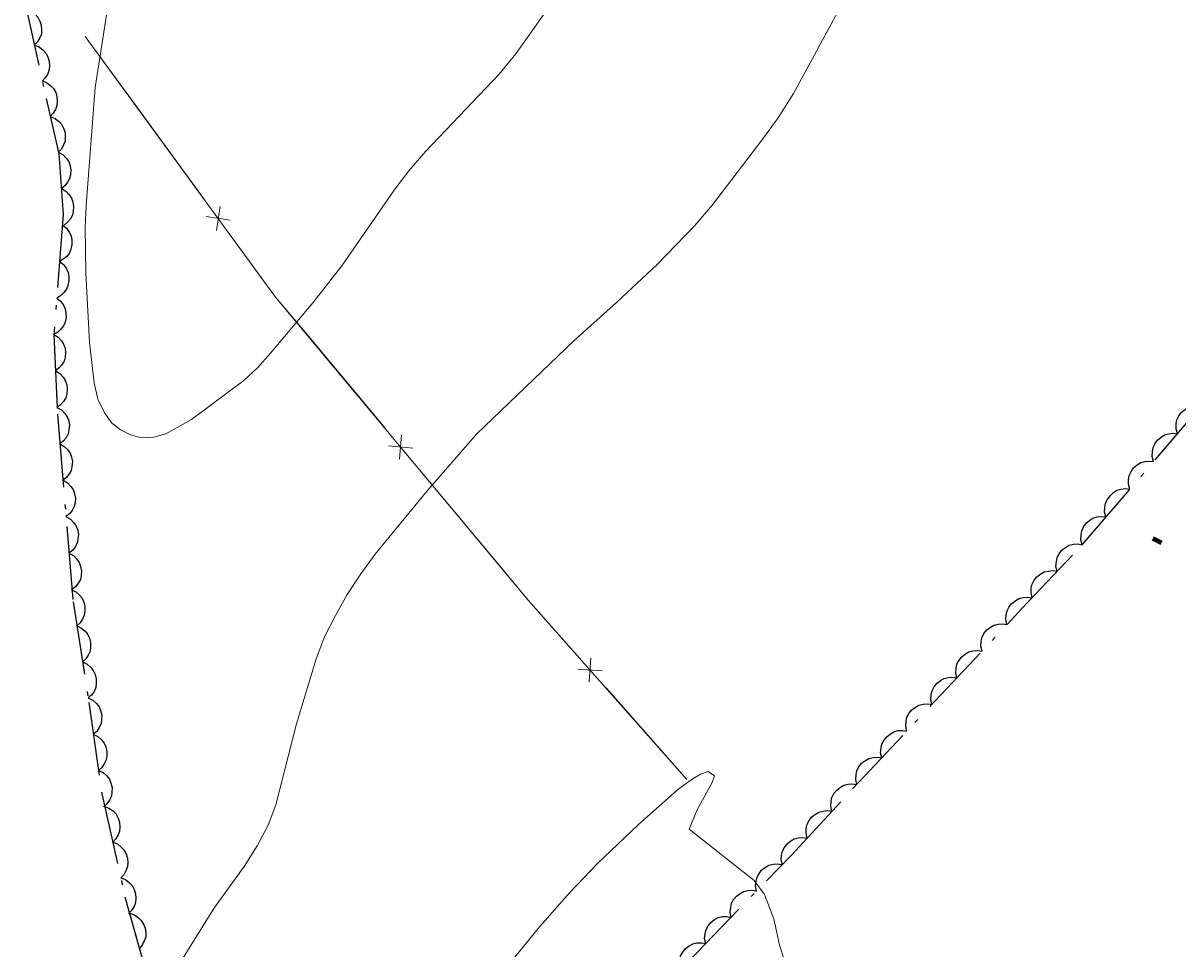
# Model space of a CAD drawing. Extents: x 355726 to 357533, y 5103782 to 5105258.
# Drawn here: x 356001.07 to 356048.45, y 5104960.71 to 5104998.69 of the extents above; entities that cross this region are included whole.
import ezdxf

# ---------------------------------------------------------------- set-up
doc = ezdxf.new("R2010")
doc.units = 0
doc.header["$LTSCALE"] = 0.6
doc.linetypes.add('DOT_DASHED', pattern=[7.7, 5, -1.2, 0.3, -1.2])
doc.linetypes.add('LONG_DASHED', pattern=[7.5, 6, -1.5])
for name, color, linetype, lineweight in [('2', 7, 'LONG_DASHED', 13), ('3', 7, 'Continuous', 140), ('37', 7, 'Continuous', 13), ('44', 7, 'Continuous', 25)]:
    doc.layers.add(name, color=color, linetype=linetype, lineweight=lineweight)

msp = doc.modelspace()

# ---------------------------------------------------------------- linework, layer by layer
at = {"layer": '2', "linetype": 'Continuous'}
for points in [[(356023.14, 5105000.07), (356021.28, 5104997.43), (356020.6, 5104996.59), (356017.59, 5104993.44), (356016.9, 5104992.63), (356016.29, 5104991.83), (356014.15, 5104988.73), (356012.95, 5104987.21), (356011.22, 5104985.15), (356010.68, 5104984.55), (356010.13, 5104984.03), (356007.98, 5104982.42), (356006.93, 5104981.84), (356006.43, 5104981.7), (356005.92, 5104981.68), (356005.48, 5104981.8), (356005.06, 5104982), (356004.7, 5104982.29), (356004.39, 5104982.73), (356004.14, 5104983.26), (356003.99, 5104983.93), (356003.79, 5104985.58), (356003.64, 5104988.44), (356003.61, 5104990.3), (356003.66, 5104991.21), (356004.03, 5104996.05), (356004.8, 5105001.04)], [(356007.3, 5104959.79), (356008.92, 5104962.4), (356010.14, 5104964.09), (356010.67, 5104964.94), (356011.12, 5104965.78), (356011.44, 5104966.62), (356012.29, 5104969.94), (356013.09, 5104972.61), (356013.44, 5104973.51), (356013.88, 5104974.38), (356014.36, 5104975.25), (356014.92, 5104976.09), (356015.52, 5104976.9), (356017.58, 5104979.42), (356019.67, 5104981.82), (356023.68, 5104985.67), (356025.42, 5104987.22), (356027.08, 5104988.79), (356028.63, 5104990.38), (356029.35, 5104991.23), (356031.38, 5104993.88), (356032.04, 5104994.8), (356032.67, 5104995.8), (356035.26, 5105000.58)], [(356032.72, 5104958.97), (356032.1, 5104960.86), (356031.87, 5104961.94), (356031.49, 5104962.94), (356031.06, 5104963.51), (356028.4, 5104965.62), (356028.71, 5104966.38), (356029.34, 5104967.53), (356029.43, 5104967.8), (356029.18, 5104967.98), (356028.86, 5104967.88), (356028.43, 5104967.62), (356027.92, 5104967.23), (356026.3, 5104965.8), (356024.64, 5104964.21), (356023.48, 5104963), (356022.27, 5104961.63), (356018.38, 5104956.86)]]:
    msp.add_lwpolyline(points, dxfattribs=at)
at = {"layer": '3'}
msp.add_line((356047.41, 5104977.54), (356047.77, 5104977.37), dxfattribs=at)
at = {"layer": '37'}
for p, q in [((356005.54, 5104995.52), (356003.62, 5104998.14)), ((356008.48, 5104991.48), (356005.54, 5104995.52)), ((356009.57, 5104990.6), (356008.58, 5104990.75)), ((356009.15, 5104991.17), (356009, 5104990.18)), ((356015.92, 5104982.07), (356012.72, 5104985.91)), ((356016.6, 5104981.8), (356016.51, 5104980.8)), ((356017.06, 5104981.25), (356016.06, 5104981.34)), ((356020.4, 5104976.69), (356017.2, 5104980.53)), ((356024.36, 5104972.65), (356024.29, 5104971.65)), ((356024.82, 5104972.12), (356023.83, 5104972.18)), ((356028.3, 5104967.66), (356024.99, 5104971.41))]:
    msp.add_line(p, q, dxfattribs=at)
for points in [[(356028.3, 5104967.66), (356021.79, 5104975.02), (356011.43, 5104987.45), (356003.62, 5104998.14)], [(356012.72, 5104985.91), (356011.43, 5104987.45), (356009.66, 5104989.87)], [(356023.66, 5104972.9), (356021.79, 5104975.02), (356020.4, 5104976.69)]]:
    msp.add_lwpolyline(points, dxfattribs=at)
at = {"layer": '44', "linetype": 'DOT_DASHED'}
for points in [[(356001.07, 5104999.89), (356002.02, 5104995.59), (356002.53, 5104993.32), (356002.72, 5104990.83), (356002.33, 5104985.9), (356002.48, 5104982.64), (356003.12, 5104974.94), (356003.77, 5104970.81), (356004.29, 5104967.14), (356005.25, 5104962.84), (356006.04, 5104960.02)], [(356028.35, 5104960.18), (356032.58, 5104964.54), (356035.11, 5104967.28), (356042.06, 5104974.68), (356044.5, 5104977.27), (356049.67, 5104983.29)]]:
    msp.add_lwpolyline(points, dxfattribs=at)
at = {"layer": '44'}
for points in [[(356001.21, 5104999.25), (356001.41, 5104999.17), (356001.56, 5104999.05), (356001.68, 5104998.93), (356001.76, 5104998.77), (356001.81, 5104998.6), (356001.82, 5104998.4), (356001.82, 5104998.24), (356001.75, 5104998.08), (356001.66, 5104997.92), (356001.53, 5104997.79)], [(356001.53, 5104997.79), (356001.73, 5104997.71), (356001.89, 5104997.58), (356002, 5104997.46), (356002.08, 5104997.31), (356002.14, 5104997.13), (356002.15, 5104996.94), (356002.14, 5104996.78), (356002.08, 5104996.61), (356001.98, 5104996.45), (356001.86, 5104996.32)], [(356001.86, 5104996.32), (356002.05, 5104996.24), (356002.21, 5104996.12), (356002.32, 5104996), (356002.41, 5104995.84), (356002.46, 5104995.67), (356002.47, 5104995.48), (356002.46, 5104995.31), (356002.4, 5104995.15), (356002.31, 5104994.99), (356002.18, 5104994.86)], [(356002.18, 5104994.86), (356002.38, 5104994.78), (356002.54, 5104994.65), (356002.65, 5104994.54), (356002.73, 5104994.38), (356002.79, 5104994.2), (356002.8, 5104994.01), (356002.79, 5104993.85), (356002.73, 5104993.69), (356002.64, 5104993.52), (356002.51, 5104993.39)], [(356002.52, 5104993.4), (356002.71, 5104993.29), (356002.85, 5104993.14), (356002.94, 5104993.01), (356003, 5104992.84), (356003.03, 5104992.66), (356003.01, 5104992.47), (356002.98, 5104992.31), (356002.89, 5104992.16), (356002.78, 5104992.01), (356002.64, 5104991.9)], [(356002.64, 5104991.9), (356002.82, 5104991.8), (356002.96, 5104991.65), (356003.06, 5104991.51), (356003.11, 5104991.35), (356003.14, 5104991.17), (356003.13, 5104990.97), (356003.09, 5104990.81), (356003.01, 5104990.66), (356002.89, 5104990.52), (356002.75, 5104990.4)], [(356002.69, 5104990.4), (356002.85, 5104990.27), (356002.96, 5104990.11), (356003.04, 5104989.96), (356003.07, 5104989.79), (356003.07, 5104989.6), (356003.03, 5104989.42), (356002.97, 5104989.26), (356002.86, 5104989.12), (356002.72, 5104989), (356002.57, 5104988.91)], [(356002.57, 5104988.91), (356002.73, 5104988.78), (356002.85, 5104988.61), (356002.92, 5104988.46), (356002.95, 5104988.29), (356002.95, 5104988.11), (356002.91, 5104987.92), (356002.85, 5104987.77), (356002.74, 5104987.63), (356002.61, 5104987.5), (356002.45, 5104987.41)], [(356002.45, 5104987.41), (356002.61, 5104987.28), (356002.73, 5104987.12), (356002.8, 5104986.97), (356002.83, 5104986.79), (356002.84, 5104986.61), (356002.79, 5104986.42), (356002.73, 5104986.27), (356002.62, 5104986.13), (356002.49, 5104986.01), (356002.33, 5104985.92)], [(356002.33, 5104985.92), (356002.51, 5104985.81), (356002.64, 5104985.66), (356002.73, 5104985.52), (356002.79, 5104985.35), (356002.81, 5104985.17), (356002.79, 5104984.98), (356002.75, 5104984.82), (356002.66, 5104984.67), (356002.54, 5104984.53), (356002.4, 5104984.42)], [(356002.4, 5104984.42), (356002.58, 5104984.31), (356002.71, 5104984.16), (356002.8, 5104984.02), (356002.86, 5104983.85), (356002.88, 5104983.67), (356002.86, 5104983.48), (356002.82, 5104983.32), (356002.73, 5104983.17), (356002.61, 5104983.03), (356002.47, 5104982.92)], [(356002.46, 5104982.92), (356002.64, 5104982.82), (356002.78, 5104982.67), (356002.88, 5104982.54), (356002.94, 5104982.37), (356002.97, 5104982.19), (356002.95, 5104982), (356002.92, 5104981.84), (356002.84, 5104981.68), (356002.72, 5104981.54), (356002.58, 5104981.43)], [(356048.43, 5104981.84), (356048.37, 5104982.04), (356048.38, 5104982.25), (356048.4, 5104982.41), (356048.48, 5104982.57), (356048.59, 5104982.72), (356048.74, 5104982.84), (356048.87, 5104982.93), (356049.04, 5104982.98), (356049.23, 5104983), (356049.4, 5104982.98)], [(356047.45, 5104980.7), (356047.39, 5104980.91), (356047.4, 5104981.11), (356047.43, 5104981.27), (356047.5, 5104981.43), (356047.61, 5104981.58), (356047.76, 5104981.7), (356047.89, 5104981.79), (356048.06, 5104981.84), (356048.25, 5104981.86), (356048.43, 5104981.84)], [(356002.58, 5104981.43), (356002.76, 5104981.32), (356002.9, 5104981.18), (356003, 5104981.04), (356003.06, 5104980.88), (356003.09, 5104980.7), (356003.07, 5104980.5), (356003.04, 5104980.34), (356002.96, 5104980.19), (356002.85, 5104980.04), (356002.71, 5104979.93)], [(356046.47, 5104979.57), (356046.42, 5104979.77), (356046.42, 5104979.97), (356046.45, 5104980.13), (356046.53, 5104980.29), (356046.63, 5104980.44), (356046.78, 5104980.57), (356046.92, 5104980.66), (356047.09, 5104980.7), (356047.27, 5104980.72), (356047.45, 5104980.7)], [(356002.71, 5104979.93), (356002.89, 5104979.83), (356003.03, 5104979.68), (356003.13, 5104979.55), (356003.18, 5104979.38), (356003.22, 5104979.2), (356003.2, 5104979.01), (356003.17, 5104978.85), (356003.08, 5104978.69), (356002.97, 5104978.55), (356002.83, 5104978.44)], [(356045.49, 5104978.43), (356045.44, 5104978.63), (356045.45, 5104978.83), (356045.47, 5104979), (356045.55, 5104979.15), (356045.66, 5104979.3), (356045.8, 5104979.43), (356045.94, 5104979.52), (356046.11, 5104979.57), (356046.29, 5104979.59), (356046.47, 5104979.57)], [(356002.83, 5104978.44), (356003.01, 5104978.33), (356003.15, 5104978.19), (356003.25, 5104978.05), (356003.31, 5104977.89), (356003.34, 5104977.71), (356003.32, 5104977.51), (356003.29, 5104977.35), (356003.21, 5104977.2), (356003.09, 5104977.05), (356002.95, 5104976.94)], [(356044.52, 5104977.29), (356044.46, 5104977.49), (356044.47, 5104977.7), (356044.5, 5104977.86), (356044.57, 5104978.02), (356044.68, 5104978.17), (356044.83, 5104978.29), (356044.96, 5104978.38), (356045.13, 5104978.43), (356045.32, 5104978.45), (356045.49, 5104978.43)], [(356043.49, 5104976.2), (356043.44, 5104976.4), (356043.46, 5104976.6), (356043.49, 5104976.77), (356043.58, 5104976.92), (356043.69, 5104977.07), (356043.84, 5104977.18), (356043.98, 5104977.27), (356044.16, 5104977.31), (356044.34, 5104977.32), (356044.52, 5104977.29)], [(356002.95, 5104976.94), (356003.14, 5104976.84), (356003.28, 5104976.69), (356003.37, 5104976.56), (356003.43, 5104976.39), (356003.46, 5104976.21), (356003.45, 5104976.02), (356003.42, 5104975.86), (356003.33, 5104975.71), (356003.22, 5104975.56), (356003.08, 5104975.45)], [(356042.46, 5104975.11), (356042.42, 5104975.31), (356042.43, 5104975.51), (356042.47, 5104975.67), (356042.55, 5104975.83), (356042.66, 5104975.97), (356042.82, 5104976.09), (356042.96, 5104976.17), (356043.13, 5104976.21), (356043.31, 5104976.23), (356043.49, 5104976.2)], [(356003.04, 5104975.44), (356003.23, 5104975.35), (356003.38, 5104975.22), (356003.49, 5104975.09), (356003.56, 5104974.93), (356003.6, 5104974.75), (356003.6, 5104974.56), (356003.58, 5104974.4), (356003.51, 5104974.24), (356003.41, 5104974.08), (356003.27, 5104973.96)], [(356041.43, 5104974.01), (356041.39, 5104974.22), (356041.4, 5104974.42), (356041.44, 5104974.58), (356041.52, 5104974.74), (356041.63, 5104974.88), (356041.79, 5104975), (356041.93, 5104975.08), (356042.1, 5104975.12), (356042.28, 5104975.14), (356042.46, 5104975.11)], [(356003.27, 5104973.96), (356003.46, 5104973.87), (356003.61, 5104973.74), (356003.72, 5104973.61), (356003.79, 5104973.45), (356003.84, 5104973.27), (356003.83, 5104973.08), (356003.82, 5104972.92), (356003.74, 5104972.76), (356003.64, 5104972.6), (356003.51, 5104972.48)], [(356040.41, 5104972.92), (356040.36, 5104973.12), (356040.38, 5104973.33), (356040.41, 5104973.49), (356040.49, 5104973.64), (356040.61, 5104973.79), (356040.76, 5104973.9), (356040.9, 5104973.99), (356041.07, 5104974.03), (356041.26, 5104974.04), (356041.43, 5104974.01)], [(356039.38, 5104971.83), (356039.33, 5104972.03), (356039.35, 5104972.23), (356039.38, 5104972.39), (356039.47, 5104972.55), (356039.58, 5104972.69), (356039.73, 5104972.81), (356039.87, 5104972.89), (356040.04, 5104972.94), (356040.23, 5104972.95), (356040.41, 5104972.92)], [(356003.51, 5104972.48), (356003.7, 5104972.39), (356003.85, 5104972.25), (356003.95, 5104972.13), (356004.03, 5104971.97), (356004.07, 5104971.79), (356004.07, 5104971.6), (356004.05, 5104971.43), (356003.98, 5104971.27), (356003.87, 5104971.12), (356003.74, 5104971)], [(356038.35, 5104970.73), (356038.31, 5104970.94), (356038.32, 5104971.14), (356038.36, 5104971.3), (356038.44, 5104971.46), (356038.55, 5104971.6), (356038.71, 5104971.72), (356038.85, 5104971.8), (356039.02, 5104971.84), (356039.2, 5104971.86), (356039.38, 5104971.83)], [(356003.74, 5104971), (356003.93, 5104970.91), (356004.08, 5104970.77), (356004.19, 5104970.64), (356004.25, 5104970.48), (356004.3, 5104970.3), (356004.29, 5104970.11), (356004.27, 5104969.94), (356004.19, 5104969.79), (356004.09, 5104969.63), (356003.95, 5104969.51)], [(356037.33, 5104969.64), (356037.28, 5104969.84), (356037.3, 5104970.05), (356037.33, 5104970.21), (356037.41, 5104970.36), (356037.53, 5104970.51), (356037.68, 5104970.62), (356037.82, 5104970.71), (356037.99, 5104970.75), (356038.18, 5104970.76), (356038.35, 5104970.73)], [(356003.95, 5104969.51), (356004.14, 5104969.42), (356004.29, 5104969.28), (356004.4, 5104969.15), (356004.46, 5104968.99), (356004.51, 5104968.81), (356004.5, 5104968.62), (356004.48, 5104968.46), (356004.4, 5104968.3), (356004.3, 5104968.15), (356004.16, 5104968.03)], [(356036.3, 5104968.55), (356036.25, 5104968.75), (356036.27, 5104968.95), (356036.3, 5104969.11), (356036.39, 5104969.27), (356036.5, 5104969.41), (356036.65, 5104969.53), (356036.79, 5104969.61), (356036.96, 5104969.66), (356037.15, 5104969.67), (356037.33, 5104969.64)], [(356035.27, 5104967.45), (356035.23, 5104967.66), (356035.24, 5104967.86), (356035.28, 5104968.02), (356035.36, 5104968.18), (356035.47, 5104968.32), (356035.63, 5104968.44), (356035.77, 5104968.52), (356035.94, 5104968.56), (356036.12, 5104968.57), (356036.3, 5104968.55)], [(356004.16, 5104968.03), (356004.35, 5104967.94), (356004.5, 5104967.8), (356004.61, 5104967.67), (356004.67, 5104967.51), (356004.72, 5104967.33), (356004.71, 5104967.14), (356004.69, 5104966.97), (356004.61, 5104966.81), (356004.51, 5104966.66), (356004.37, 5104966.54)], [(356034.25, 5104966.35), (356034.21, 5104966.56), (356034.22, 5104966.76), (356034.25, 5104966.92), (356034.33, 5104967.08), (356034.45, 5104967.22), (356034.6, 5104967.34), (356034.74, 5104967.42), (356034.91, 5104967.47), (356035.09, 5104967.48), (356035.27, 5104967.45)], [(356004.42, 5104966.55), (356004.62, 5104966.47), (356004.78, 5104966.35), (356004.89, 5104966.23), (356004.97, 5104966.07), (356005.03, 5104965.9), (356005.04, 5104965.7), (356005.03, 5104965.54), (356004.97, 5104965.38), (356004.87, 5104965.22), (356004.75, 5104965.09)], [(356033.24, 5104965.25), (356033.19, 5104965.45), (356033.2, 5104965.66), (356033.23, 5104965.82), (356033.32, 5104965.97), (356033.43, 5104966.12), (356033.58, 5104966.24), (356033.72, 5104966.32), (356033.89, 5104966.36), (356034.08, 5104966.38), (356034.25, 5104966.35)], [(356032.22, 5104964.15), (356032.17, 5104964.35), (356032.18, 5104964.55), (356032.22, 5104964.72), (356032.3, 5104964.87), (356032.41, 5104965.02), (356032.56, 5104965.14), (356032.7, 5104965.22), (356032.87, 5104965.26), (356033.06, 5104965.28), (356033.24, 5104965.25)], [(356004.75, 5104965.09), (356004.94, 5104965.01), (356005.1, 5104964.88), (356005.22, 5104964.76), (356005.3, 5104964.61), (356005.35, 5104964.43), (356005.36, 5104964.24), (356005.35, 5104964.08), (356005.29, 5104963.91), (356005.2, 5104963.75), (356005.08, 5104963.62)], [(356031.16, 5104963.08), (356031.12, 5104963.29), (356031.14, 5104963.49), (356031.18, 5104963.65), (356031.26, 5104963.8), (356031.38, 5104963.95), (356031.53, 5104964.06), (356031.67, 5104964.14), (356031.85, 5104964.18), (356032.03, 5104964.19), (356032.21, 5104964.16)], [(356005.08, 5104963.62), (356005.27, 5104963.55), (356005.43, 5104963.42), (356005.54, 5104963.3), (356005.62, 5104963.14), (356005.68, 5104962.97), (356005.69, 5104962.78), (356005.68, 5104962.61), (356005.62, 5104962.45), (356005.53, 5104962.29), (356005.4, 5104962.16)], [(356030.12, 5104962), (356030.08, 5104962.21), (356030.1, 5104962.41), (356030.13, 5104962.57), (356030.22, 5104962.73), (356030.33, 5104962.87), (356030.49, 5104962.98), (356030.63, 5104963.06), (356030.8, 5104963.1), (356030.99, 5104963.11), (356031.16, 5104963.08)], [(356005.44, 5104962.17), (356005.64, 5104962.1), (356005.8, 5104961.98), (356005.92, 5104961.87), (356006.01, 5104961.72), (356006.08, 5104961.55), (356006.1, 5104961.36), (356006.1, 5104961.19), (356006.04, 5104961.03), (356005.96, 5104960.86), (356005.84, 5104960.72)], [(356029.08, 5104960.93), (356029.03, 5104961.13), (356029.05, 5104961.33), (356029.09, 5104961.5), (356029.17, 5104961.65), (356029.29, 5104961.79), (356029.44, 5104961.91), (356029.59, 5104961.99), (356029.76, 5104962.03), (356029.94, 5104962.04), (356030.12, 5104962)], [(356028.03, 5104959.85), (356027.99, 5104960.06), (356028.01, 5104960.26), (356028.04, 5104960.42), (356028.13, 5104960.57), (356028.25, 5104960.72), (356028.4, 5104960.83), (356028.54, 5104960.91), (356028.71, 5104960.95), (356028.9, 5104960.96), (356029.08, 5104960.93)]]:
    msp.add_lwpolyline(points, dxfattribs=at)

doc.saveas('drawing.dxf')
